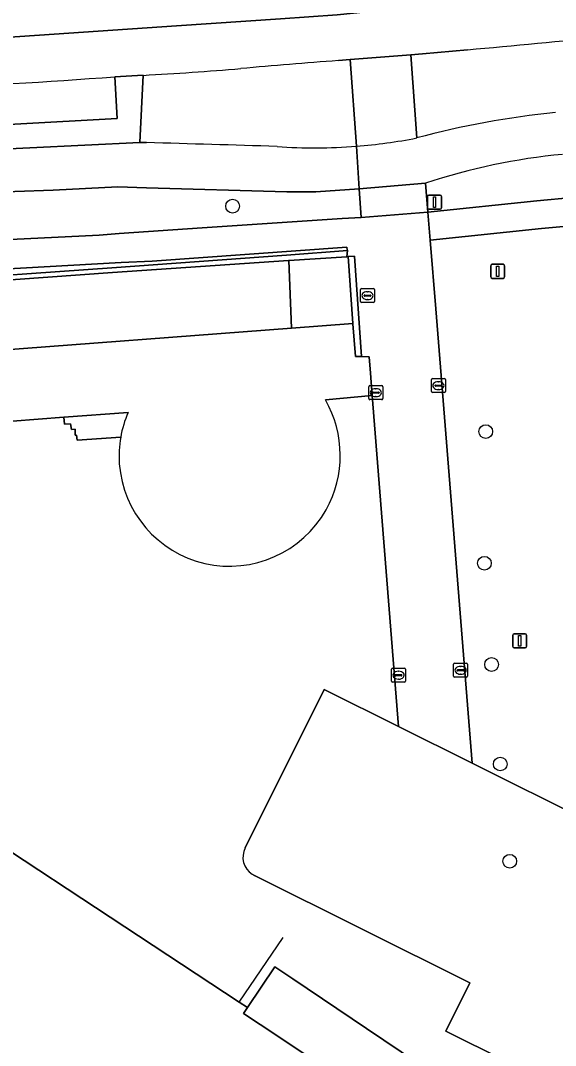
# Model space of a CAD drawing. Extents: x 162184 to 163154, y 385507 to 386516.
# Drawn here: x 162699 to 162737.1, y 386370.8 to 386443.9 of the extents above; entities that cross this region are included whole.
import ezdxf

# ---------------------------------------------------------------- set-up
doc = ezdxf.new("R2010")
doc.units = 0
for name, color, linetype in [('IMGEO_Berm_groen', 7, 'Continuous'), ('IMGEO_Boom', 7, 'Continuous'), ('IMGEO_Erf', 7, 'Continuous'), ('IMGEO_Fietspad_gesloten', 7, 'Continuous'), ('IMGEO_Groenvoorziening', 7, 'Continuous'), ('IMGEO_Haag', 7, 'Continuous'), ('IMGEO_Hek', 7, 'Continuous'), ('IMGEO_Kolk', 7, 'Continuous'), ('IMGEO_Lichtmast', 7, 'Continuous'), ('IMGEO_OVBaan_gesloten', 7, 'Continuous'), ('IMGEO_Pand', 7, 'Continuous'), ('IMGEO_Parkeervlak_halfverhard', 7, 'Continuous'), ('IMGEO_Rijbaan_lokaal_open', 7, 'Continuous'), ('IMGEO_Rioolput', 7, 'Continuous'), ('IMGEO_Terreindeel_zand', 7, 'Continuous'), ('IMGEO_Voetpad_gesloten', 7, 'Continuous'), ('IMGEO_Voetpad_halfverhard', 7, 'Continuous'), ('IMGEO_Voetpad_open', 7, 'Continuous')]:
    doc.layers.add(name, color=color, linetype=linetype)

msp = doc.modelspace()

# ---------------------------------------------------------------- linework, layer by layer
at = {"layer": 'IMGEO_Berm_groen'}
for points in [[(162730.864, 386441.854), (162727.672, 386441.567), (162726.822, 386441.497), (162727.249, 386435.556)], [(162722.515, 386441.144), (162721.666, 386441.074)], [(162722.952, 386434.966), (162722.515, 386441.144)], [(162707.744, 386440.026), (162707.513, 386435.243), (162707.981, 386435.227)], [(162727.887, 386432.331), (162728.054, 386430.27), (162735.818, 386431.083), (162743.447, 386431.793), (162748.72, 386432.378), (162748.368, 386435.602)]]:
    msp.add_lwpolyline(points, dxfattribs=at)
msp.add_lwpolyline([(162723.138, 386431.921), (162720.063, 386431.718), (162717.987, 386431.72), (162707.971, 386432.005), (162705.927, 386432.06), (162701.324, 386431.826), (162698.591, 386431.727), (162691.819, 386431.408), (162691.919, 386428.075), (162697.281, 386428.266), (162704.595, 386428.627), (162706.044, 386428.738), (162711.952, 386429.135), (162721.934, 386429.814), (162723.289, 386429.886)], close=True, dxfattribs=at)
for centre, radius, start, end in [((162649.335, 387353.083), 914.869, 275.112745, 276.368168), ((162746.478, 386095.001), 346.961, 94.10086, 95.25323), ((162691.311, 386729.945), 290.385, 273.24408, 274.62202), ((162743.656, 386374.326), 63.39, 95.89353, 105.00028), ((162639.284, 383996.124), 2440.07, 88.167983, 88.386692), ((162719.996, 386472.362), 37.513, 265.86498, 274.51962), ((162741.726, 386390.76), 43.814, 95.33805, 108.41264)]:
    msp.add_arc(centre, radius, start, end, dxfattribs=at)
at = {"layer": 'IMGEO_Boom'}
for centre in [(162714.124, 386430.691), (162732.173, 386414.608), (162732.079, 386405.212), (162732.586, 386397.988), (162733.204, 386390.887), (162733.886, 386383.946)]:
    msp.add_circle(centre, 0.489, dxfattribs=at)
at = {"layer": 'IMGEO_Erf'}
msp.add_lwpolyline([(163002.712, 386467.501), (163001.756, 386467.842), (162999.262, 386468.477), (162997.489, 386468.786), (162995.824, 386469.032), (162993.927, 386469.309), (162992.151, 386469.571), (162989.841, 386469.185), (162937.766, 386460.481), (162934.477, 386459.931), (162894.907, 386453.027), (162819.461, 386440.236), (162799.345, 386437.091), (162771.737, 386433.026), (162747.295, 386430.111), (162736.141, 386429.087), (162728.219, 386428.267), (162728.615, 386423.374), (162731.201, 386390.943), (162756.092, 386378.524)], dxfattribs=at)
at = {"layer": 'IMGEO_Fietspad_gesloten'}
for points in [[(162657.948, 386430.347), (162662.349, 386430.391), (162665.892, 386430.427), (162680.831, 386430.89), (162689.645, 386431.306), (162691.819, 386431.408), (162698.591, 386431.727), (162701.324, 386431.826), (162705.927, 386432.06), (162707.971, 386432.005), (162717.987, 386431.72), (162720.063, 386431.718), (162723.138, 386431.921), (162722.952, 386434.966)], [(162707.981, 386435.227), (162707.513, 386435.243), (162691.786, 386434.471), (162689.584, 386434.382), (162689.404, 386434.375), (162666.324, 386433.443), (162662.552, 386433.377), (162660.471, 386433.359)], [(162722.952, 386434.966), (162723.138, 386431.921), (162727.887, 386432.331)]]:
    msp.add_lwpolyline(points, dxfattribs=at)
for centre, radius, start, end in [((162743.656, 386374.326), 63.39, 95.89353, 105.00028), ((162719.993, 386472.457), 37.608, 274.51232, 281.12391), ((162639.284, 383996.124), 2440.07, 88.167983, 88.386692), ((162719.996, 386472.362), 37.513, 265.86498, 274.51962), ((162741.726, 386390.76), 43.814, 95.33805, 108.41264)]:
    msp.add_arc(centre, radius, start, end, dxfattribs=at)
at = {"layer": 'IMGEO_Groenvoorziening'}
for points in [[(162707.744, 386440.026), (162705.72, 386439.919), (162705.882, 386436.943), (162691.699, 386436.153), (162691.786, 386434.471), (162707.513, 386435.243)], [(162722.308, 386427.52), (162722.266, 386427.726), (162722.258, 386427.764), (162708.384, 386426.775), (162706.18, 386426.678), (162695.597, 386426.076), (162691.988, 386425.959), (162692.016, 386425.342), (162705.509, 386426.286), (162717.97, 386427.205)], [(162718.105, 386426.822), (162718.126, 386426.823), (162722.259, 386427.076), (162722.308, 386427.52), (162717.97, 386427.205), (162705.509, 386426.286), (162692.016, 386425.342), (162692.032, 386424.982), (162705.546, 386425.96)], [(162722.362, 386427.09), (162722.695, 386422.318), (162722.697, 386422.288), (162722.876, 386419.957), (162723.309, 386419.974), (162722.805, 386427.133)]]:
    msp.add_lwpolyline(points, close=True, dxfattribs=at)
for points in [[(162715.179, 386373.511), (162714.583, 386373.904), (162688.009, 386391.4), (162684.07, 386391.658)], [(162689.334, 386318.704), (162690.464, 386320.42), (162683.085, 386325.273), (162692.311, 386339.28), (162699.66, 386334.379), (162712.947, 386354.427), (162705.614, 386359.348), (162707.276, 386361.789), (162712.993, 386357.98), (162720.56, 386369.335), (162716.092, 386372.304), (162714.9, 386373.096), (162715.179, 386373.511)]]:
    msp.add_lwpolyline(points, dxfattribs=at)
at = {"layer": 'IMGEO_Haag'}
for points in [[(162707.744, 386440.026), (162705.72, 386439.919), (162705.882, 386436.943), (162691.699, 386436.153), (162691.786, 386434.471), (162707.513, 386435.243)], [(162718.105, 386426.822), (162718.126, 386426.823), (162722.259, 386427.076), (162722.308, 386427.52), (162717.97, 386427.205), (162705.509, 386426.286), (162692.016, 386425.342), (162692.032, 386424.982), (162705.546, 386425.96)], [(162722.362, 386427.09), (162722.695, 386422.318), (162722.697, 386422.288), (162722.876, 386419.957), (162723.309, 386419.974), (162722.805, 386427.133)]]:
    msp.add_lwpolyline(points, close=True, dxfattribs=at)
at = {"layer": 'IMGEO_Hek'}
msp.add_lwpolyline([(162714.583, 386373.904), (162717.725, 386378.501)], dxfattribs=at)
at = {"layer": 'IMGEO_Kolk'}
for p, q in [((162728.296, 386417.46), (162728.296, 386418.312)), ((162728.371, 386418.386), (162729.223, 386418.386)), ((162728.598, 386417.929), (162728.996, 386417.929)), ((162728.784, 386418.166), (162728.809, 386418.166)), ((162729.297, 386418.312), (162729.297, 386417.46)), ((162723.832, 386416.958), (162723.832, 386417.81)), ((162723.907, 386417.884), (162724.759, 386417.884)), ((162724.091, 386417.378), (162724.091, 386417.39)), ((162724.529, 386417.341), (162724.131, 386417.341)), ((162724.134, 386417.427), (162724.532, 386417.427)), ((162724.32, 386417.664), (162724.345, 386417.664)), ((162724.575, 386417.39), (162724.575, 386417.378)), ((162724.833, 386417.81), (162724.833, 386416.958)), ((162729.223, 386417.386), (162728.371, 386417.386)), ((162728.555, 386417.88), (162728.555, 386417.892)), ((162728.993, 386417.843), (162728.595, 386417.843)), ((162728.807, 386417.606), (162728.782, 386417.606)), ((162729.039, 386417.892), (162729.039, 386417.88)), ((162724.759, 386416.884), (162723.907, 386416.884)), ((162724.343, 386417.104), (162724.318, 386417.104)), ((162725.455, 386396.797), (162725.455, 386397.649)), ((162725.53, 386397.723), (162726.382, 386397.723)), ((162725.943, 386397.503), (162725.968, 386397.503)), ((162726.456, 386397.649), (162726.456, 386396.797)), ((162729.881, 386397.15), (162729.881, 386398.002)), ((162729.956, 386398.076), (162730.808, 386398.076)), ((162730.14, 386397.57), (162730.14, 386397.582)), ((162730.578, 386397.533), (162730.18, 386397.533)), ((162730.183, 386397.619), (162730.581, 386397.619)), ((162730.369, 386397.856), (162730.394, 386397.856)), ((162730.624, 386397.582), (162730.624, 386397.57)), ((162730.882, 386398.002), (162730.882, 386397.15)), ((162726.382, 386396.723), (162725.53, 386396.723)), ((162725.714, 386397.217), (162725.714, 386397.229)), ((162726.152, 386397.18), (162725.754, 386397.18)), ((162725.757, 386397.266), (162726.155, 386397.266)), ((162725.966, 386396.943), (162725.941, 386396.943)), ((162726.198, 386397.229), (162726.198, 386397.217)), ((162730.808, 386397.076), (162729.956, 386397.076)), ((162730.392, 386397.296), (162730.367, 386397.296))]:
    msp.add_line(p, q, dxfattribs=at)
for points in [[(162728.296, 386417.46), (162728.296, 386418.312)], [(162728.371, 386418.386), (162729.223, 386418.386)], [(162729.297, 386418.312), (162729.297, 386417.46)], [(162723.832, 386416.958), (162723.832, 386417.81)], [(162723.907, 386417.884), (162724.759, 386417.884)], [(162724.833, 386417.81), (162724.833, 386416.958)], [(162729.223, 386417.386), (162728.371, 386417.386)], [(162724.759, 386416.884), (162723.907, 386416.884)], [(162725.455, 386396.797), (162725.455, 386397.649)], [(162725.53, 386397.723), (162726.382, 386397.723)], [(162726.456, 386397.649), (162726.456, 386396.797)], [(162729.881, 386397.15), (162729.881, 386398.002)], [(162729.956, 386398.076), (162730.808, 386398.076)], [(162730.882, 386398.002), (162730.882, 386397.15)], [(162726.382, 386396.723), (162725.53, 386396.723)], [(162730.808, 386397.076), (162729.956, 386397.076)]]:
    msp.add_lwpolyline(points, dxfattribs=at)
for centre, radius, start, end in [((162728.373, 386418.31), 0.0765, 91.55205, 178.44795), ((162728.373, 386418.31), 0.0765, 91.55205, 178.44795), ((162728.595, 386417.889), 0.0403, 85.87752, 175.75265), ((162729, 386417.891), 0.0386, 1.73085, 96.63898), ((162729.221, 386418.31), 0.0765, 1.55205, 88.44795), ((162729.221, 386418.31), 0.0765, 1.55205, 88.44795), ((162723.909, 386417.808), 0.0765, 91.55205, 178.44795), ((162723.909, 386417.808), 0.0765, 91.55205, 178.44795), ((162724.131, 386417.387), 0.0403, 85.87752, 175.75265), ((162724.128, 386417.377), 0.0366, 178.93798, 274.71019), ((162724.532, 386417.384), 0.043, 264.86636, 352.45326), ((162724.536, 386417.389), 0.0386, 1.73085, 96.63898), ((162724.757, 386417.808), 0.0765, 1.55205, 88.44795), ((162724.757, 386417.808), 0.0765, 1.55205, 88.44795), ((162728.373, 386417.462), 0.0765, 181.55205, 268.44795), ((162728.373, 386417.462), 0.0765, 181.55205, 268.44795), ((162728.592, 386417.879), 0.0366, 178.93798, 274.71019), ((162728.996, 386417.886), 0.043, 264.86636, 352.45326), ((162729.221, 386417.462), 0.0765, 271.55205, 358.44795), ((162729.221, 386417.462), 0.0765, 271.55205, 358.44795), ((162723.909, 386416.96), 0.0765, 181.55205, 268.44795), ((162723.909, 386416.96), 0.0765, 181.55205, 268.44795), ((162724.757, 386416.96), 0.0765, 271.55205, 358.44795), ((162724.757, 386416.96), 0.0765, 271.55205, 358.44795), ((162725.532, 386397.647), 0.0765, 91.55205, 178.44795), ((162725.532, 386397.647), 0.0765, 91.55205, 178.44795), ((162726.38, 386397.647), 0.0765, 1.55205, 88.44795), ((162726.38, 386397.647), 0.0765, 1.55205, 88.44795), ((162729.958, 386398), 0.0765, 91.55205, 178.44795), ((162729.958, 386398), 0.0765, 91.55205, 178.44795), ((162730.18, 386397.579), 0.0403, 85.87752, 175.75265), ((162730.177, 386397.569), 0.0366, 178.93798, 274.71019), ((162730.581, 386397.576), 0.043, 264.86636, 352.45326), ((162730.585, 386397.581), 0.0386, 1.73085, 96.63898), ((162730.806, 386398), 0.0765, 1.55205, 88.44795), ((162730.806, 386398), 0.0765, 1.55205, 88.44795), ((162725.532, 386396.799), 0.0765, 181.55205, 268.44795), ((162725.532, 386396.799), 0.0765, 181.55205, 268.44795), ((162725.754, 386397.226), 0.0403, 85.87752, 175.75265), ((162725.751, 386397.216), 0.0366, 178.93798, 274.71019), ((162726.155, 386397.223), 0.043, 264.86636, 352.45326), ((162726.159, 386397.228), 0.0386, 1.73085, 96.63898), ((162726.38, 386396.799), 0.0765, 271.55205, 358.44795), ((162726.38, 386396.799), 0.0765, 271.55205, 358.44795), ((162729.958, 386397.152), 0.0765, 181.55205, 268.44795), ((162729.958, 386397.152), 0.0765, 181.55205, 268.44795), ((162730.806, 386397.152), 0.0765, 271.55205, 358.44795), ((162730.806, 386397.152), 0.0765, 271.55205, 358.44795)]:
    msp.add_arc(centre, radius, start, end, dxfattribs=at)
for centre, major_axis, ratio, start_param, end_param in [((162728.783, 386417.886), (-0.387, 0.002), 0.722429, 4.712389, 7.853982), ((162728.808, 386417.886), (-0.39, 0.002), 0.717154, 1.570796, 4.712389), ((162724.319, 386417.384), (-0.387, 0.002), 0.722429, 4.712389, 7.853982), ((162724.344, 386417.384), (-0.39, 0.002), 0.717154, 1.570796, 4.712389), ((162725.942, 386397.223), (-0.387, 0.002), 0.722429, 4.712389, 7.853982), ((162725.967, 386397.223), (-0.39, 0.002), 0.717154, 1.570796, 4.712389), ((162730.368, 386397.576), (-0.387, 0.002), 0.722429, 4.712389, 7.853982), ((162730.393, 386397.576), (-0.39, 0.002), 0.717154, 1.570796, 4.712389)]:
    msp.add_ellipse(centre, major_axis=major_axis, ratio=ratio, start_param=start_param, end_param=end_param, dxfattribs=at)
at = {"layer": 'IMGEO_Lichtmast'}
for p, q in [((162728.026, 386430.581), (162728.026, 386431.381)), ((162728.026, 386431.381), (162728.026, 386430.581)), ((162728.126, 386431.481), (162728.916, 386431.481)), ((162728.916, 386431.481), (162728.126, 386431.481)), ((162729.016, 386431.381), (162729.016, 386430.581)), ((162729.016, 386430.581), (162729.016, 386431.381)), ((162728.916, 386430.481), (162728.126, 386430.481)), ((162728.126, 386430.481), (162728.916, 386430.481)), ((162732.526, 386425.641), (162732.526, 386426.441)), ((162732.526, 386426.441), (162732.526, 386425.641)), ((162732.626, 386426.541), (162733.416, 386426.541)), ((162733.416, 386426.541), (162732.626, 386426.541)), ((162733.516, 386426.441), (162733.516, 386425.641)), ((162733.516, 386425.641), (162733.516, 386426.441)), ((162733.416, 386425.541), (162732.626, 386425.541)), ((162732.626, 386425.541), (162733.416, 386425.541)), ((162734.097, 386399.28), (162734.097, 386400.08)), ((162734.097, 386400.08), (162734.097, 386399.28)), ((162734.197, 386400.18), (162734.987, 386400.18)), ((162734.987, 386400.18), (162734.197, 386400.18)), ((162735.087, 386400.08), (162735.087, 386399.28)), ((162735.087, 386399.28), (162735.087, 386400.08)), ((162734.987, 386399.18), (162734.197, 386399.18)), ((162734.197, 386399.18), (162734.987, 386399.18))]:
    msp.add_line(p, q, dxfattribs=at)
for points in [[(162728.446, 386431.356), (162728.596, 386431.356), (162728.596, 386430.606), (162728.446, 386430.606), (162728.446, 386431.356)], [(162732.946, 386426.416), (162733.096, 386426.416), (162733.096, 386425.666), (162732.946, 386425.666), (162732.946, 386426.416)], [(162734.517, 386400.055), (162734.667, 386400.055), (162734.667, 386399.305), (162734.517, 386399.305), (162734.517, 386400.055)]]:
    msp.add_lwpolyline(points, dxfattribs=at)
for centre, start, end in [((162728.126, 386431.381), 90, 180), ((162728.126, 386431.381), 90, 180), ((162728.916, 386431.381), 0, 90), ((162728.916, 386431.381), 360, 90), ((162728.126, 386430.581), 180, 270), ((162728.126, 386430.581), 180, 270), ((162728.916, 386430.581), 270, 0), ((162728.916, 386430.581), 270, 0), ((162732.626, 386426.441), 90, 180), ((162732.626, 386426.441), 90, 180), ((162733.416, 386426.441), 0, 90), ((162733.416, 386426.441), 360, 90), ((162732.626, 386425.641), 180, 270), ((162732.626, 386425.641), 180, 270), ((162733.416, 386425.641), 270, 0), ((162733.416, 386425.641), 270, 0), ((162734.197, 386400.08), 90, 180), ((162734.197, 386400.08), 90, 180), ((162734.987, 386400.08), 0, 90), ((162734.987, 386400.08), 360, 90), ((162734.197, 386399.28), 180, 270), ((162734.197, 386399.28), 180, 270), ((162734.987, 386399.28), 270, 0), ((162734.987, 386399.28), 270, 0)]:
    msp.add_arc(centre, 0.1, start, end, dxfattribs=at)
at = {"layer": 'IMGEO_OVBaan_gesloten'}
for points in [[(162666.495, 386444.765), (162666.171, 386444.74), (162662.437, 386444.631), (162662.453, 386441.323), (162669.599, 386441.495), (162681.85, 386441.971), (162696.844, 386442.665), (162710.114, 386443.564), (162717.533, 386444.067), (162721.585, 386444.342), (162724.599, 386444.64), (162729.487, 386445.02), (162734.721, 386445.541), (162748.517, 386446.914), (162772.468, 386449.874), (162792.635, 386452.668), (162820.329, 386457.113), (162903.036, 386471.215)], [(162903.036, 386471.215), (162820.329, 386457.113), (162792.635, 386452.668), (162772.468, 386449.874), (162748.517, 386446.914), (162734.721, 386445.541), (162729.487, 386445.02), (162724.599, 386444.64), (162721.585, 386444.342), (162717.533, 386444.067), (162710.114, 386443.564), (162696.844, 386442.665), (162681.85, 386441.971), (162669.599, 386441.495), (162662.453, 386441.323), (162662.468, 386438.015), (162668.036, 386438.108), (162678.858, 386438.443), (162691.187, 386439.073)], [(162721.666, 386441.074), (162722.515, 386441.144), (162726.822, 386441.497), (162727.672, 386441.567), (162730.864, 386441.854)], [(162705.72, 386439.919), (162707.744, 386440.026)]]:
    msp.add_lwpolyline(points, dxfattribs=at)
for centre, radius, start, end in [((162649.335, 387353.083), 914.869, 275.112745, 276.368168), ((162746.478, 386095.001), 346.961, 94.10086, 95.25323), ((162671.018, 386910.797), 472.155, 272.44825, 274.21488), ((162691.311, 386729.945), 290.385, 273.24408, 274.62202)]:
    msp.add_arc(centre, radius, start, end, dxfattribs=at)
at = {"layer": 'IMGEO_Pand'}
for points in [[(162731.201, 386390.943), (162725.946, 386393.565), (162720.695, 386396.184), (162720.658, 386396.203), (162715.025, 386384.9)], [(162756.092, 386378.524), (162731.201, 386390.943)], [(162715.689, 386382.932), (162731.035, 386375.279), (162729.327, 386371.834), (162737.889, 386367.564), (162748.08, 386362.481)]]:
    msp.add_lwpolyline(points, dxfattribs=at)
for centre, radius, start, end in [((162716.285, 386384.229), 1.428, 151.96436, 237.63993), ((162716.294, 386384.249), 1.45, 237.77887, 245.33527)]:
    msp.add_arc(centre, radius, start, end, dxfattribs=at)
at = {"layer": 'IMGEO_Parkeervlak_halfverhard'}
msp.add_lwpolyline([(162718.126, 386426.823), (162718.105, 386426.822), (162705.546, 386425.96), (162692.032, 386424.982), (162692.296, 386419.129), (162695.732, 386420.27), (162718.314, 386421.985)], close=True, dxfattribs=at)
at = {"layer": 'IMGEO_Rijbaan_lokaal_open'}
for points in [[(162726.822, 386441.497), (162722.515, 386441.144), (162722.952, 386434.966)], [(162727.249, 386435.556), (162726.822, 386441.497)], [(162720.744, 386416.863), (162724.073, 386417.177), (162723.946, 386418.776), (162723.852, 386419.949), (162723.309, 386419.974), (162722.876, 386419.957), (162722.697, 386422.288), (162722.695, 386422.318), (162718.314, 386421.985), (162695.732, 386420.27), (162692.296, 386419.129), (162690.281, 386418.47), (162690.234, 386418.454), (162690.186, 386418.439)], [(162677.979, 386408.693), (162678.396, 386408.852), (162678.814, 386409.011), (162681.199, 386409.905), (162689.105, 386412.708), (162694.803, 386414.641), (162696.391, 386415.145), (162696.582, 386415.205), (162702.098, 386415.625), (162706.67, 386415.978)], [(162736.027, 386363.7), (162723.67, 386372.016), (162718.405, 386375.559), (162717.133, 386376.415), (162715.179, 386373.511), (162714.9, 386373.096), (162716.092, 386372.304), (162720.56, 386369.335), (162712.993, 386357.98), (162707.276, 386361.789), (162705.614, 386359.348), (162712.947, 386354.427), (162699.66, 386334.379), (162690.464, 386320.42), (162689.334, 386318.704), (162688.102, 386316.833), (162684.39, 386311.194), (162688.572, 386308.509), (162724.922, 386363.449), (162725.455, 386363.095), (162726.815, 386365.179), (162732.367, 386361.489)]]:
    msp.add_lwpolyline(points, dxfattribs=at)
msp.add_lwpolyline([(162727.887, 386432.331), (162723.138, 386431.921), (162723.289, 386429.886), (162728.054, 386430.27)], close=True, dxfattribs=at)
for centre, radius, start, end in [((162719.993, 386472.457), 37.608, 274.51232, 281.12391), ((162713.84, 386412.903), 7.959, 330.87778, 29.83895), ((162713.843, 386412.872), 7.816, 156.58416, 170.17167), ((162713.873, 386412.86), 7.849, 170.12688, 184.0126), ((162713.915, 386412.888), 7.892, 184.19084, 257.09127), ((162713.893, 386412.927), 7.925, 257.31355, 330.54004)]:
    msp.add_arc(centre, radius, start, end, dxfattribs=at)
at = {"layer": 'IMGEO_Rioolput'}
for p, q in [((162723.24, 386423.883), (162723.24, 386424.735)), ((162723.315, 386424.809), (162724.167, 386424.809)), ((162723.728, 386424.589), (162723.753, 386424.589)), ((162724.241, 386424.735), (162724.241, 386423.883)), ((162724.167, 386423.809), (162723.315, 386423.809)), ((162723.499, 386424.303), (162723.499, 386424.315)), ((162723.937, 386424.266), (162723.539, 386424.266)), ((162723.542, 386424.352), (162723.94, 386424.352)), ((162723.751, 386424.029), (162723.726, 386424.029)), ((162723.983, 386424.315), (162723.983, 386424.303))]:
    msp.add_line(p, q, dxfattribs=at)
for points in [[(162723.24, 386423.883), (162723.24, 386424.735)], [(162723.315, 386424.809), (162724.167, 386424.809)], [(162724.241, 386424.735), (162724.241, 386423.883)], [(162724.167, 386423.809), (162723.315, 386423.809)]]:
    msp.add_lwpolyline(points, dxfattribs=at)
for centre, radius, start, end in [((162723.317, 386424.733), 0.0765, 91.55205, 178.44795), ((162723.317, 386424.733), 0.0765, 91.55205, 178.44795), ((162724.165, 386424.733), 0.0765, 1.55205, 88.44795), ((162724.165, 386424.733), 0.0765, 1.55205, 88.44795), ((162723.317, 386423.885), 0.0765, 181.55205, 268.44795), ((162723.317, 386423.885), 0.0765, 181.55205, 268.44795), ((162723.539, 386424.312), 0.0403, 85.87752, 175.75265), ((162723.536, 386424.302), 0.0366, 178.93798, 274.71019), ((162723.94, 386424.309), 0.043, 264.86636, 352.45326), ((162723.944, 386424.314), 0.0386, 1.73085, 96.63898), ((162724.165, 386423.885), 0.0765, 271.55205, 358.44795), ((162724.165, 386423.885), 0.0765, 271.55205, 358.44795)]:
    msp.add_arc(centre, radius, start, end, dxfattribs=at)
for centre, major_axis, ratio, start_param, end_param in [((162723.727, 386424.309), (-0.387, 0.002), 0.722429, 4.712389, 7.853982), ((162723.752, 386424.309), (-0.39, 0.002), 0.717154, 1.570796, 4.712389)]:
    msp.add_ellipse(centre, major_axis=major_axis, ratio=ratio, start_param=start_param, end_param=end_param, dxfattribs=at)
at = {"layer": 'IMGEO_Terreindeel_zand'}
for points in [[(162725.946, 386393.565), (162724.073, 386417.177), (162720.744, 386416.863)], [(162706.141, 386414.206), (162703.037, 386414.003), (162702.991, 386414.352), (162702.897, 386414.352), (162702.886, 386414.776), (162702.629, 386414.76), (162702.571, 386415.155), (162702.146, 386415.127), (162702.098, 386415.625), (162696.582, 386415.205), (162696.391, 386415.145), (162698.013, 386410.752), (162693.224, 386409.117), (162693.355, 386408.742), (162675.371, 386402.201), (162673.026, 386401.348)], [(162715.025, 386384.9), (162720.658, 386396.203), (162720.695, 386396.184), (162725.946, 386393.565)], [(162684.07, 386391.658), (162688.009, 386391.4), (162714.583, 386373.904), (162715.179, 386373.511), (162717.133, 386376.415), (162718.405, 386375.559), (162723.67, 386372.016), (162736.027, 386363.7), (162737.889, 386367.564), (162729.327, 386371.834), (162731.035, 386375.279), (162715.689, 386382.932)]]:
    msp.add_lwpolyline(points, dxfattribs=at)
for centre, radius, start, end in [((162713.84, 386412.903), 7.959, 330.87778, 29.83895), ((162713.873, 386412.86), 7.849, 170.12688, 184.0126), ((162713.915, 386412.888), 7.892, 184.19084, 257.09127), ((162713.893, 386412.927), 7.925, 257.31355, 330.54004), ((162716.285, 386384.229), 1.428, 151.96436, 237.63993), ((162716.294, 386384.249), 1.45, 237.77887, 245.33527)]:
    msp.add_arc(centre, radius, start, end, dxfattribs=at)
at = {"layer": 'IMGEO_Voetpad_gesloten'}
msp.add_lwpolyline([(162722.362, 386427.09), (162722.259, 386427.076), (162718.126, 386426.823), (162718.314, 386421.985), (162722.695, 386422.318)], close=True, dxfattribs=at)
at = {"layer": 'IMGEO_Voetpad_halfverhard'}
for points in [[(162706.67, 386415.978), (162702.098, 386415.625)], [(162702.098, 386415.625), (162702.146, 386415.127), (162702.571, 386415.155), (162702.629, 386414.76), (162702.886, 386414.776), (162702.897, 386414.352), (162702.991, 386414.352), (162703.037, 386414.003), (162706.141, 386414.206)]]:
    msp.add_lwpolyline(points, dxfattribs=at)
msp.add_arc((162713.843, 386412.872), 7.816, 156.58416, 170.17167, dxfattribs=at)
at = {"layer": 'IMGEO_Voetpad_open'}
msp.add_lwpolyline([(162894.907, 386453.027), (162934.477, 386459.931), (162937.766, 386460.481), (162937.49, 386462.555), (162824.18, 386443.141), (162804.037, 386439.845), (162788.912, 386437.554), (162786.723, 386437.249), (162783.511, 386436.802), (162763.541, 386434.021), (162750.557, 386432.581), (162748.72, 386432.378), (162743.447, 386431.793), (162735.818, 386431.083), (162728.054, 386430.27), (162728.219, 386428.267), (162736.141, 386429.087), (162747.295, 386430.111), (162771.737, 386433.026), (162799.345, 386437.091), (162819.461, 386440.236)], close=True, dxfattribs=at)
for points in [[(162705.882, 386436.943), (162705.72, 386439.919)], [(162666.43, 386435.292), (162681.538, 386435.67), (162688.789, 386435.99), (162689.325, 386436.02), (162689.508, 386436.03), (162691.562, 386436.145), (162691.699, 386436.153), (162705.882, 386436.943)], [(162728.615, 386423.374), (162728.219, 386428.267), (162728.054, 386430.27), (162723.289, 386429.886), (162721.934, 386429.814), (162711.952, 386429.135), (162706.044, 386428.738), (162704.595, 386428.627), (162697.281, 386428.266), (162691.919, 386428.075), (162689.774, 386427.998), (162680.839, 386427.679), (162665.962, 386427.225), (162665.892, 386430.427), (162662.349, 386430.391), (162657.948, 386430.347)], [(162652.809, 386427.015), (162652.342, 386426.241), (162657.876, 386424.855), (162689.884, 386425.891), (162691.988, 386425.959), (162695.597, 386426.076), (162706.18, 386426.678), (162708.384, 386426.775), (162722.258, 386427.764), (162722.266, 386427.726), (162722.308, 386427.52), (162722.259, 386427.076), (162722.362, 386427.09), (162722.805, 386427.133), (162723.309, 386419.974), (162723.852, 386419.949), (162723.946, 386418.776), (162724.073, 386417.177), (162725.946, 386393.565), (162731.201, 386390.943), (162728.615, 386423.374)]]:
    msp.add_lwpolyline(points, dxfattribs=at)
msp.add_arc((162671.018, 386910.797), 472.155, 272.44825, 274.21488, dxfattribs=at)

doc.saveas('drawing.dxf')
